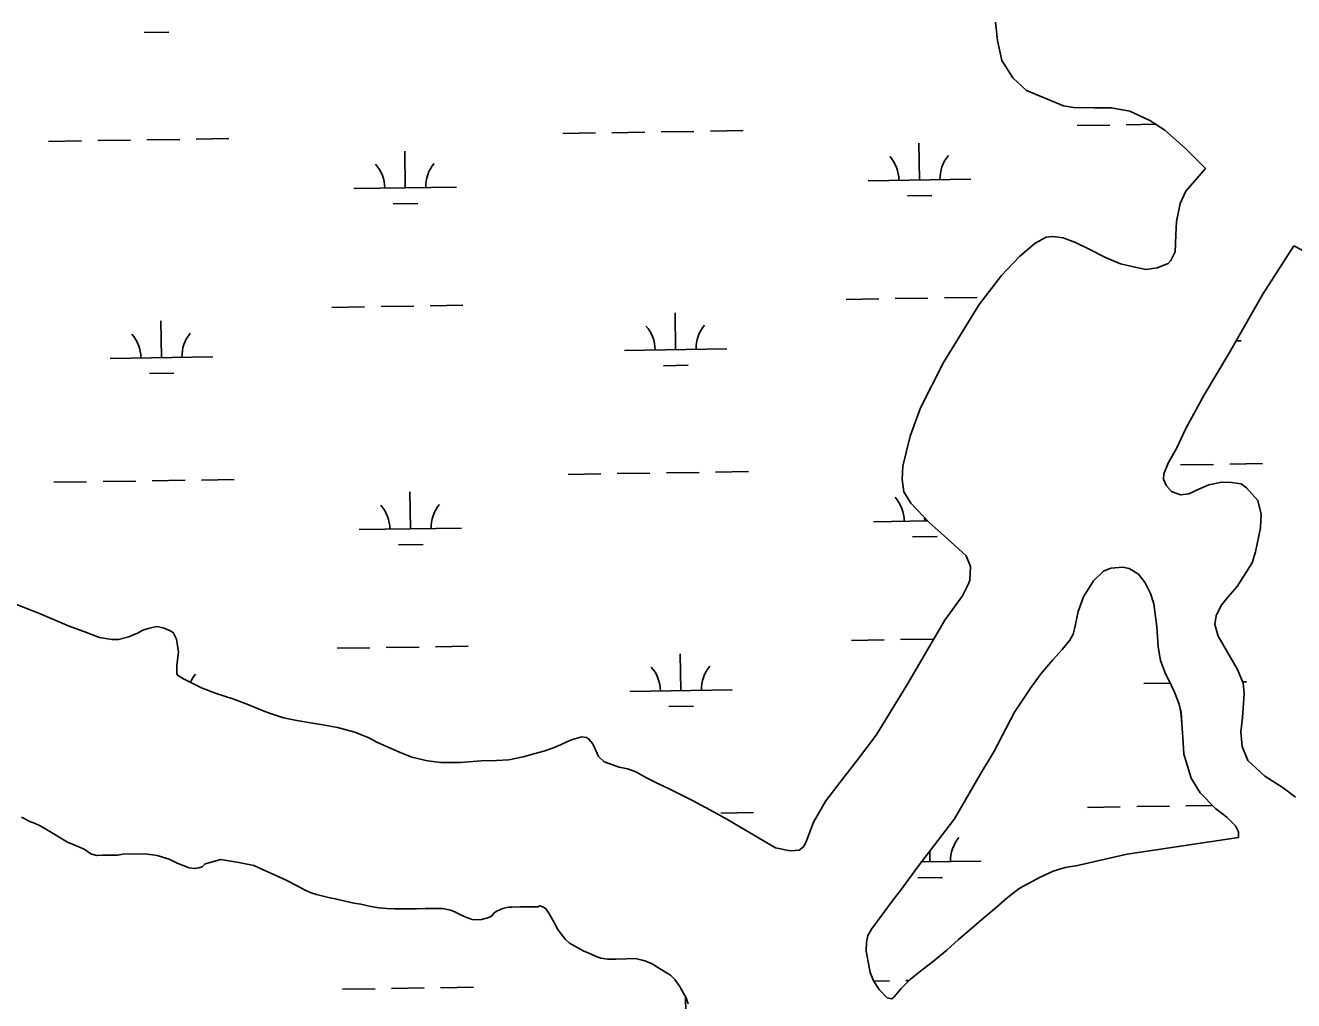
# Model space of a CAD drawing. Extents: x 3823584 to 3861785, y 301729 to 327625.
# Drawn here: x 3840810 to 3842048, y 314962 to 315914 of the extents above; entities that cross this region are included whole.
import ezdxf

# ---------------------------------------------------------------- set-up
doc = ezdxf.new("R2010")
doc.units = 0
doc.layers.add('V-TOPO-SHOR', color=7, linetype='Continuous')
doc.layers.add('V-WETL-SWMP', color=7, linetype='Continuous')

msp = doc.modelspace()

# ---------------------------------------------------------------- linework, layer by layer
at = {"layer": 'V-TOPO-SHOR'}
for p, q in [((3841500.5, 315136.1), (3841542.6, 315111.4)), ((3841455.4, 314965), (3841457.4, 314959.1))]:
    msp.add_line(p, q, dxfattribs=at)
for points in [[(3841962.2, 315773.9), (3841942.4, 315794), (3841922.4, 315811.5), (3841908, 315821), (3841888.5, 315830.1), (3841870.3, 315833.4), (3841853.7, 315833.4), (3841833.5, 315833.6), (3841823.7, 315835.2), (3841787.7, 315850.2), (3841774.1, 315862.6), (3841763.5, 315879.3), (3841759.1, 315898.8), (3841757.2, 315916.8)], [(3841542.6, 315111.4), (3841556.8, 315108.4), (3841565.6, 315108.9), (3841570.1, 315112.7), (3841573, 315118.2), (3841579.8, 315136.2), (3841591.7, 315157.3), (3841605.8, 315175.5), (3841621.6, 315195.7), (3841640.9, 315221.1), (3841670.8, 315270.1), (3841708, 315333.5), (3841725.2, 315357.1), (3841731.1, 315368.9), (3841732.3, 315372.4), (3841732.9, 315385.8), (3841728.6, 315396.1), (3841710, 315413.2), (3841692.7, 315428.6), (3841674.7, 315447.5), (3841667.9, 315458.5), (3841666.3, 315470.5), (3841667, 315483.6), (3841673.9, 315513), (3841684.1, 315540.5), (3841706.5, 315584.8), (3841741.5, 315641.5), (3841763.2, 315669.6), (3841780.8, 315688.3), (3841796.1, 315701.2), (3841806.8, 315707), (3841813.3, 315707.7), (3841823.3, 315706.4), (3841835.3, 315701.9), (3841848, 315695.6), (3841864.6, 315687.3), (3841879.3, 315681.2), (3841891.9, 315678), (3841903.9, 315675.6), (3841915.1, 315677), (3841925.8, 315681.4), (3841928.3, 315684.2), (3841932.8, 315692.9), (3841933.3, 315709.3), (3841934, 315722.3), (3841937.5, 315740), (3841943, 315752), (3841962.2, 315773.9)], [(3842048.3, 315698.6), (3842018.2, 315651.4), (3841985.8, 315594.5), (3841960.6, 315552.6), (3841943.1, 315520.4), (3841933.8, 315500.9), (3841925.9, 315486.6), (3841921.7, 315476.2), (3841921.2, 315470.9), (3841924.2, 315464.5), (3841929.2, 315459), (3841937.9, 315455.8), (3841945.9, 315456.7), (3841955.8, 315461.3), (3841965.4, 315465.4), (3841978.1, 315468.1), (3841987.7, 315467.8), (3841997.2, 315466.3), (3842002.1, 315462.5), (3842013.4, 315450.2), (3842016.7, 315436.8), (3842015.9, 315423.6), (3842011.1, 315400), (3842007.7, 315389.4), (3841993.1, 315366.2), (3841984, 315355.7), (3841977.6, 315347.6), (3841972.8, 315337.5), (3841971.2, 315329.3), (3841974.5, 315317.9), (3841982.9, 315303.7), (3841993.5, 315285.2), (3841999, 315271.8), (3842000.1, 315261.8), (3841998.2, 315238.6), (3841996.6, 315224.3), (3841997.9, 315210.2), (3842003.6, 315196.5), (3842020.1, 315181.2), (3842038.1, 315169.8), (3842050.1, 315160.6)], [(3841994.4, 315121.4), (3841994.3, 315126.9), (3841991.5, 315132.6), (3841983, 315141.1), (3841972.1, 315149.6), (3841957, 315164.9), (3841948.2, 315179.1), (3841941.2, 315202.8), (3841940, 315218.8), (3841939.3, 315232.6), (3841938.4, 315243.7), (3841936.7, 315251.5), (3841932, 315263.3), (3841926.2, 315275.4), (3841923.2, 315281.2), (3841918.3, 315293.9), (3841916.2, 315307.4), (3841914.8, 315326.8), (3841911.8, 315349.3), (3841908.5, 315359.5), (3841903.5, 315369.8), (3841896.7, 315378.2), (3841887.6, 315383.9), (3841881.7, 315385), (3841869.7, 315384.1), (3841862.7, 315381.1), (3841853, 315371.8), (3841843.2, 315356.1), (3841837.9, 315341.9), (3841834.6, 315326.4), (3841833.1, 315319.9), (3841829.8, 315313.8), (3841822.3, 315304.9), (3841813.2, 315294.6), (3841801.9, 315281.5), (3841791.3, 315267.2), (3841775.9, 315243.7), (3841755.8, 315204.8), (3841742.3, 315182.7), (3841717.4, 315139.6), (3841681.3, 315092.3), (3841664.7, 315069.5), (3841657.3, 315060.6)], [(3840800.3, 315349.4), (3840824.3, 315340), (3840853.2, 315327.5), (3840870.2, 315321.5), (3840882.8, 315316.4), (3840894.9, 315314.5), (3840901.5, 315314.6), (3840911.5, 315317.1), (3840914.3, 315318.5), (3840919.8, 315320.7), (3840925, 315323.5), (3840930.5, 315325.3), (3840938.8, 315327.2), (3840945, 315325.9), (3840950.6, 315323.8), (3840954.8, 315321.5), (3840958, 315314.9), (3840959.9, 315302.1), (3840958.3, 315289.6), (3840958.4, 315281.3), (3840959.1, 315279.6), (3840964.7, 315276.2), (3840982.5, 315267.4), (3840996.8, 315262), (3841013.1, 315256.7), (3841027.7, 315251), (3841045.8, 315243.6), (3841062.5, 315238.2), (3841075.4, 315235.6), (3841090.7, 315233), (3841100.7, 315231.4), (3841115, 315228.8), (3841132, 315224.2), (3841145.6, 315218.5), (3841154.3, 315214.1), (3841175.6, 315204.6), (3841187.8, 315199.6), (3841203.1, 315196.3), (3841215.9, 315194.7), (3841235.3, 315194.6), (3841255.4, 315196.2), (3841270.3, 315196.4), (3841282.4, 315197.3), (3841296.2, 315200.2), (3841306.6, 315203.1), (3841316.6, 315205.6), (3841325.9, 315208.9), (3841332.8, 315211.7), (3841339.7, 315214.9), (3841344.5, 315217.1), (3841353.5, 315219.6), (3841358, 315219), (3841360.1, 315217.6), (3841364.3, 315212.8), (3841370, 315200.4), (3841375.3, 315195.3), (3841389.9, 315189.9), (3841398.2, 315188.3), (3841406.2, 315185.3), (3841416.7, 315179.5), (3841427.9, 315174.1), (3841438.7, 315169), (3841455.1, 315160.6), (3841461.7, 315157.5), (3841474.2, 315150.7), (3841485.8, 315144.3), (3841497.3, 315137.9), (3841500.5, 315136.1)], [(3840806.8, 315141.3), (3840815.4, 315136.7), (3840819.3, 315135.2), (3840824.8, 315132.9), (3840831.1, 315129.1), (3840851.5, 315116.8), (3840857, 315114.6), (3840868, 315110), (3840874.3, 315105.4), (3840879.8, 315103.9), (3840885.3, 315104), (3840890.7, 315104), (3840898.5, 315104.1), (3840900.9, 315104.2), (3840905.5, 315105), (3840927.4, 315105.3), (3840939.1, 315103.9), (3840950.9, 315100.1), (3840958.7, 315096.3), (3840970.5, 315091.8), (3840975.9, 315091), (3840979.8, 315091.9), (3840982.9, 315092.7), (3840986, 315095.8), (3840993, 315097.5), (3841000.8, 315099.9), (3841018.8, 315097), (3841033.6, 315094.1), (3841065, 315079.6), (3841075.2, 315074.7), (3841083.5, 315070.1), (3841089.4, 315067.5), (3841094.5, 315065.6), (3841102.3, 315063.7), (3841107.8, 315062.6), (3841112.9, 315061.5), (3841122.6, 315059.3), (3841131.2, 315057.4), (3841137.9, 315056.3), (3841147.7, 315054.1), (3841155.5, 315052.7), (3841163.3, 315052), (3841170.7, 315051.7), (3841180.5, 315051.8), (3841192.2, 315051.9), (3841200.8, 315052), (3841207.8, 315052.1), (3841217.5, 315052.2), (3841225.4, 315050.4), (3841229.7, 315048.9), (3841234, 315046.6), (3841240.3, 315043.5), (3841246.5, 315041.3), (3841250.5, 315040.9), (3841255.5, 315041.4), (3841262.9, 315043.4), (3841265.6, 315045), (3841267.9, 315047.8), (3841270.6, 315049.4), (3841276.5, 315052.2), (3841281.9, 315053.4), (3841285.4, 315053.5), (3841293.6, 315053.6), (3841299.1, 315053.6), (3841301.4, 315053.7), (3841307.3, 315053.7), (3841310.8, 315053.8), (3841312.7, 315054.6), (3841316.2, 315053.4), (3841318.6, 315051.9), (3841321.4, 315047.7)], [(3841656, 314964.1), (3841658.4, 314965.9), (3841664.9, 314973.6), (3841674.2, 314983), (3841685.8, 314992.2), (3841695.4, 314999.6), (3841709.8, 315011.6), (3841721.2, 315021.7), (3841731.8, 315030.9), (3841744.1, 315041.4), (3841757.8, 315053), (3841768.8, 315062.5), (3841780.5, 315071.7), (3841800.8, 315082.7), (3841813.6, 315088.4), (3841825.3, 315092), (3841837.4, 315093.9), (3841868.5, 315101.2), (3841885.8, 315105.2), (3841994.4, 315121.4)], [(3841657.3, 315060.6), (3841636.4, 315031.9), (3841632.8, 315025.8), (3841631.5, 315018.9), (3841631.2, 315010.5), (3841634.9, 314989.6)], [(3841321.4, 315047.7), (3841325.4, 315040.7), (3841328.2, 315035.6), (3841329.8, 315031.8), (3841337.7, 315021.7), (3841341.6, 315018.3), (3841355.4, 315010.6), (3841359.7, 315008.7), (3841366.8, 315005.7), (3841372.2, 315003.8), (3841378.5, 315002.7), (3841386.7, 315002.8), (3841396.8, 315002.9), (3841405.8, 315003.4), (3841412.5, 315001.6), (3841416, 315000.8), (3841422.3, 314998.2), (3841427.8, 314994.7), (3841440, 314987.1), (3841444.3, 314982.8), (3841449.1, 314975.9), (3841450.3, 314973.9), (3841455.4, 314965)], [(3841634.9, 314989.6), (3841638.1, 314981.6), (3841643.8, 314973), (3841651.5, 314965.1), (3841656, 314964.1)]]:
    msp.add_lwpolyline(points, dxfattribs=at)
at = {"layer": 'V-WETL-SWMP'}
for p, q in [((3840926.4, 315906.6), (3840950.4, 315907)), ((3841884.9, 315816.7), (3841913.8, 315817.2)), ((3841335, 315808.3), (3841367, 315808.8)), ((3841383, 315809), (3841415, 315809.5)), ((3841431, 315809.7), (3841463, 315810.2)), ((3841479, 315810.5), (3841511, 315811)), ((3841836.9, 315816), (3841868.9, 315816.5)), ((3840833.2, 315800.5), (3840865.2, 315801)), ((3840881.2, 315801.3), (3840913.2, 315801.8)), ((3840929.2, 315802), (3840961.1, 315802.5)), ((3840977.1, 315802.8), (3841009.1, 315803.2)), ((3841683.1, 315762.9), (3841682.5, 315798.9)), ((3841181.2, 315755.1), (3841180.7, 315791.1)), ((3841131.2, 315754.4), (3841231.2, 315755.9)), ((3841633.1, 315762.1), (3841733.1, 315763.7)), ((3841671.3, 315747.3), (3841695.3, 315747.6)), ((3841169.5, 315739.5), (3841193.5, 315739.9)), ((3841611.4, 315646.3), (3841643.4, 315646.8)), ((3841659.4, 315647.1), (3841691.4, 315647.6)), ((3841707.4, 315647.8), (3841739.4, 315648.3)), ((3841109.6, 315638.6), (3841141.6, 315639.1)), ((3841157.6, 315639.3), (3841189.6, 315639.8)), ((3841205.6, 315640.1), (3841237.6, 315640.6)), ((3841445.1, 315597.3), (3841444.6, 315633.3)), ((3840943.3, 315589.6), (3840942.7, 315625.6)), ((3841395.1, 315596.6), (3841495.1, 315598.1)), ((3841992.2, 315605.8), (3841997, 315605.8)), ((3840893.3, 315588.8), (3840993.3, 315590.4)), ((3841433.4, 315581.7), (3841457.4, 315582.1)), ((3840931.5, 315574), (3840955.5, 315574.4)), ((3841938, 315484.9), (3841970, 315485.3)), ((3841986, 315485.6), (3842018, 315486.1)), ((3840982.3, 315470.1), (3841014.3, 315470.6)), ((3841340.1, 315475.6), (3841372.1, 315476.1)), ((3841388.1, 315476.4), (3841420.1, 315476.9)), ((3841436.1, 315477.1), (3841468.1, 315477.6)), ((3841484.1, 315477.9), (3841516.1, 315478.3)), ((3840838.3, 315467.9), (3840870.3, 315468.4)), ((3840886.3, 315468.6), (3840918.3, 315469.1)), ((3840934.3, 315469.4), (3840966.3, 315469.9)), ((3841186.3, 315422.5), (3841185.8, 315458.5)), ((3841688.2, 315430.3), (3841688.1, 315433.4)), ((3841136.4, 315421.7), (3841236.3, 315423.3)), ((3841638.2, 315429.5), (3841691.2, 315430.3)), ((3841676.4, 315414.6), (3841700.4, 315415)), ((3841174.6, 315406.9), (3841198.6, 315407.3)), ((3841616.6, 315313.7), (3841648.6, 315314.2)), ((3841664.6, 315314.4), (3841696.6, 315314.9)), ((3841114.7, 315306), (3841146.7, 315306.5)), ((3841162.7, 315306.7), (3841194.7, 315307.2)), ((3841210.7, 315307.4), (3841242.7, 315307.9)), ((3841450.2, 315264.7), (3841449.7, 315300.7)), ((3841902.1, 315271.7), (3841927.8, 315272.1)), ((3841998.4, 315273.2), (3842002.1, 315273.2)), ((3841400.3, 315263.9), (3841500.2, 315265.5)), ((3841438.5, 315249.1), (3841462.5, 315249.5)), ((3841847.1, 315150.7), (3841879.1, 315151.2)), ((3841895.1, 315151.5), (3841927.1, 315152)), ((3841943.1, 315152.2), (3841969.1, 315152.6)), ((3841489.3, 315145.2), (3841521.2, 315145.7)), ((3841693.3, 315097.6), (3841693.2, 315107.9)), ((3841685.2, 315097.5), (3841743.3, 315098.4)), ((3841681.6, 315082), (3841705.6, 315082.4)), ((3841215.8, 314974.8), (3841247.8, 314975.3)), ((3841638.3, 314981.3), (3841653.7, 314981.6)), ((3841669.7, 314981.8), (3841673, 314981.9)), ((3841119.9, 314973.3), (3841151.9, 314973.8)), ((3841167.9, 314974.1), (3841199.8, 314974.6)), ((3841455.4, 314932.1), (3841454.9, 314966))]:
    msp.add_line(p, q, dxfattribs=at)
for points in [[(3841757.2, 315916.8), (3841759.1, 315898.8), (3841763.5, 315879.3), (3841774.1, 315862.6), (3841787.7, 315850.2), (3841823.7, 315835.2), (3841833.5, 315833.6), (3841853.7, 315833.4), (3841870.3, 315833.4), (3841888.5, 315830.1), (3841908, 315821), (3841922.4, 315811.5), (3841942.4, 315794), (3841962.2, 315773.9), (3841943, 315752), (3841937.5, 315740), (3841934, 315722.3), (3841933.3, 315709.3), (3841932.8, 315692.9), (3841928.3, 315684.2), (3841925.8, 315681.4), (3841915.1, 315677), (3841903.9, 315675.6), (3841891.9, 315678), (3841879.3, 315681.2), (3841864.6, 315687.3), (3841848, 315695.6), (3841835.3, 315701.9), (3841823.3, 315706.4), (3841813.3, 315707.7), (3841806.8, 315707), (3841796.1, 315701.2), (3841780.8, 315688.3), (3841763.2, 315669.6), (3841741.5, 315641.5)], [(3841997.2, 315466.3), (3841987.7, 315467.8), (3841978.1, 315468.1), (3841965.4, 315465.4), (3841955.8, 315461.3), (3841945.9, 315456.7), (3841937.9, 315455.8), (3841929.2, 315459), (3841924.2, 315464.5), (3841921.2, 315470.9), (3841921.7, 315476.2), (3841925.9, 315486.6), (3841933.8, 315500.9), (3841943.1, 315520.4), (3841960.6, 315552.6), (3841985.8, 315594.5), (3842018.2, 315651.4), (3842048.3, 315698.6)], [(3842048.3, 315698.6), (3842066, 315689.6)], [(3841741.5, 315641.5), (3841706.5, 315584.8), (3841684.1, 315540.5), (3841673.9, 315513), (3841667, 315483.6), (3841666.3, 315470.5), (3841667.9, 315458.5), (3841674.7, 315447.5), (3841692.7, 315428.6), (3841710, 315413.2), (3841728.6, 315396.1), (3841732.9, 315385.8), (3841732.3, 315372.4), (3841731.1, 315368.9), (3841725.2, 315357.1), (3841708, 315333.5), (3841670.8, 315270.1), (3841640.9, 315221.1), (3841621.6, 315195.7), (3841605.8, 315175.5), (3841591.7, 315157.3), (3841579.8, 315136.2), (3841573, 315118.2), (3841570.1, 315112.7), (3841565.6, 315108.9), (3841556.8, 315108.4), (3841542.6, 315111.4), (3841500.5, 315136.1), (3841497.3, 315137.9), (3841485.8, 315144.3), (3841474.2, 315150.7), (3841461.7, 315157.5), (3841455.1, 315160.6), (3841438.7, 315169), (3841427.9, 315174.1), (3841416.7, 315179.5), (3841406.2, 315185.3), (3841398.2, 315188.3), (3841389.9, 315189.9), (3841375.3, 315195.3), (3841370, 315200.4), (3841364.3, 315212.8), (3841360.1, 315217.6), (3841358, 315219), (3841353.5, 315219.6), (3841344.5, 315217.1), (3841339.7, 315214.9), (3841332.8, 315211.7), (3841325.9, 315208.9), (3841316.6, 315205.6), (3841306.6, 315203.1), (3841296.2, 315200.2), (3841282.4, 315197.3), (3841270.3, 315196.4), (3841255.4, 315196.2), (3841235.3, 315194.6), (3841215.9, 315194.7), (3841203.1, 315196.3), (3841187.8, 315199.6), (3841175.6, 315204.6), (3841154.3, 315214.1), (3841145.6, 315218.5), (3841132, 315224.2), (3841115, 315228.8), (3841100.7, 315231.4), (3841090.7, 315233), (3841075.4, 315235.6), (3841062.5, 315238.2), (3841045.8, 315243.6), (3841027.7, 315251), (3841013.1, 315256.7), (3840996.8, 315262), (3840982.5, 315267.4), (3840964.7, 315276.2), (3840959.1, 315279.6), (3840958.4, 315281.3), (3840958.3, 315289.6), (3840959.9, 315302.1), (3840958, 315314.9), (3840954.8, 315321.5), (3840950.6, 315323.8), (3840945, 315325.9), (3840938.8, 315327.2), (3840930.5, 315325.3), (3840925, 315323.5), (3840919.8, 315320.7), (3840914.3, 315318.5), (3840911.5, 315317.1), (3840901.5, 315314.6), (3840894.9, 315314.5), (3840882.8, 315316.4), (3840870.2, 315321.5), (3840853.2, 315327.5), (3840824.3, 315340), (3840800.3, 315349.4)], [(3842050.1, 315160.6), (3842038.1, 315169.8), (3842020.1, 315181.2), (3842003.6, 315196.5), (3841997.9, 315210.2), (3841996.6, 315224.3), (3841998.2, 315238.6), (3842000.1, 315261.8), (3841998.9, 315271.8), (3841993.5, 315285.2), (3841982.9, 315303.7), (3841974.5, 315317.9), (3841971.2, 315329.3), (3841972.8, 315337.5), (3841977.6, 315347.6), (3841984, 315355.7), (3841993.1, 315366.2), (3842007.7, 315389.4), (3842011.1, 315400), (3842015.9, 315423.6), (3842016.7, 315436.8), (3842013.4, 315450.2), (3842002.1, 315462.5), (3841997.2, 315466.3)], [(3840806.8, 315141.3), (3840815.4, 315136.7), (3840819.3, 315135.2), (3840824.8, 315132.9), (3840831.1, 315129.1), (3840851.5, 315116.8), (3840857, 315114.6), (3840868, 315110), (3840874.3, 315105.4), (3840879.8, 315103.9), (3840885.3, 315104), (3840890.7, 315104), (3840898.5, 315104.1), (3840900.9, 315104.2), (3840905.5, 315105), (3840927.4, 315105.3), (3840939.1, 315103.9), (3840950.9, 315100.1), (3840958.7, 315096.3), (3840970.5, 315091.8), (3840975.9, 315091), (3840979.8, 315091.9), (3840982.9, 315092.7), (3840986, 315095.8), (3840993, 315097.5), (3841000.8, 315099.9), (3841018.8, 315097), (3841033.6, 315094.1), (3841065, 315079.6), (3841075.2, 315074.7), (3841083.5, 315070.1), (3841089.4, 315067.5), (3841094.5, 315065.6), (3841102.3, 315063.7), (3841107.8, 315062.6), (3841112.9, 315061.5), (3841122.6, 315059.3), (3841131.2, 315057.4), (3841137.9, 315056.3), (3841147.7, 315054.1), (3841155.5, 315052.7), (3841163.3, 315052), (3841170.7, 315051.7), (3841180.5, 315051.8), (3841192.2, 315051.9), (3841200.8, 315052), (3841207.8, 315052.1), (3841217.5, 315052.2), (3841225.4, 315050.4), (3841229.7, 315048.9), (3841234, 315046.6), (3841240.3, 315043.5), (3841246.5, 315041.3), (3841250.5, 315040.9), (3841255.5, 315041.4), (3841262.9, 315043.4), (3841265.6, 315045), (3841267.9, 315047.8), (3841270.6, 315049.4), (3841276.5, 315052.2), (3841281.9, 315053.4), (3841285.4, 315053.5), (3841293.6, 315053.6), (3841299.1, 315053.6), (3841301.4, 315053.7), (3841307.3, 315053.7), (3841310.8, 315053.8), (3841312.7, 315054.6), (3841316.2, 315053.4)], [(3841316.2, 315053.4), (3841318.6, 315051.9), (3841321.4, 315047.7), (3841325.4, 315040.7), (3841328.2, 315035.6), (3841329.8, 315031.8), (3841337.7, 315021.7), (3841341.6, 315018.3), (3841355.4, 315010.6), (3841359.7, 315008.7), (3841366.8, 315005.7), (3841372.2, 315003.8), (3841378.5, 315002.7), (3841386.7, 315002.8), (3841396.8, 315002.9), (3841405.8, 315003.4), (3841412.5, 315001.6), (3841416, 315000.8), (3841422.3, 314998.2), (3841427.8, 314994.7), (3841440, 314987.1), (3841444.3, 314982.8), (3841449.1, 314975.9), (3841450.3, 314973.9), (3841455.4, 314965), (3841457.4, 314959.1)]]:
    msp.add_lwpolyline(points, dxfattribs=at)
msp.add_lwpolyline([(3841634.9, 314989.6), (3841631.2, 315010.5), (3841631.5, 315018.9), (3841632.8, 315025.8), (3841636.4, 315031.9), (3841657.3, 315060.6), (3841664.7, 315069.5), (3841681.3, 315092.3), (3841717.4, 315139.6), (3841742.3, 315182.7), (3841755.8, 315204.8), (3841775.9, 315243.7), (3841791.3, 315267.2), (3841801.9, 315281.5), (3841813.2, 315294.6), (3841822.3, 315304.9), (3841829.8, 315313.8), (3841833.1, 315319.9), (3841834.6, 315326.4), (3841837.9, 315341.9), (3841843.2, 315356.1), (3841853, 315371.8), (3841862.7, 315381.1), (3841869.7, 315384.1), (3841881.7, 315385), (3841887.6, 315383.9), (3841896.7, 315378.2), (3841903.5, 315369.8), (3841908.5, 315359.5), (3841911.8, 315349.3), (3841914.8, 315326.8), (3841916.2, 315307.4), (3841918.3, 315293.9), (3841923.2, 315281.2), (3841926.2, 315275.4), (3841932, 315263.3), (3841936.7, 315251.5), (3841938.3, 315243.7), (3841939.3, 315232.6), (3841940, 315218.8), (3841941.2, 315202.8), (3841948.2, 315179.1), (3841957, 315164.9), (3841972.1, 315149.6), (3841983, 315141.1), (3841991.5, 315132.6), (3841994.3, 315126.9), (3841994.4, 315121.4), (3841885.8, 315105.2), (3841868.5, 315101.2), (3841837.4, 315093.9), (3841825.3, 315092), (3841813.6, 315088.4), (3841800.8, 315082.7), (3841780.5, 315071.7), (3841768.8, 315062.5), (3841757.8, 315053), (3841744.1, 315041.4), (3841731.8, 315030.9), (3841721.2, 315021.7), (3841709.8, 315011.6), (3841695.4, 314999.6), (3841685.8, 314992.2), (3841674.2, 314983), (3841664.9, 314973.6), (3841658.4, 314965.9), (3841656, 314964.1), (3841651.5, 314965.1), (3841643.8, 314973), (3841638.1, 314981.6)], close=True, dxfattribs=at)
for centre, start, end in [((3841627.8, 315762.5), 0.1115, 41.6552), ((3841738.3, 315764.2), 140.1115, 181.6552), ((3841126, 315754.8), 0.1115, 41.6552), ((3841236.4, 315756.5), 140.1115, 181.6552), ((3841389.9, 315597), 0.1115, 41.6552), ((3841500.3, 315598.7), 140.1115, 181.6552), ((3840888, 315589.2), 0.1115, 41.6552), ((3840998.5, 315590.9), 140.1115, 181.6552), ((3841131.1, 315422.1), 0.1115, 41.6552), ((3841241.6, 315423.8), 140.1115, 181.6552), ((3841633, 315429.9), 0.1115, 41.6552), ((3841395, 315264.3), 0.1115, 41.6552), ((3841505.5, 315266), 140.1115, 181.6552), ((3841003.6, 315258.3), 140.1115, 155.6414), ((3841748.6, 315098.9), 140.1115, 181.6552)]:
    msp.add_arc(centre, 35.2, start, end, dxfattribs=at)

doc.saveas('drawing.dxf')
